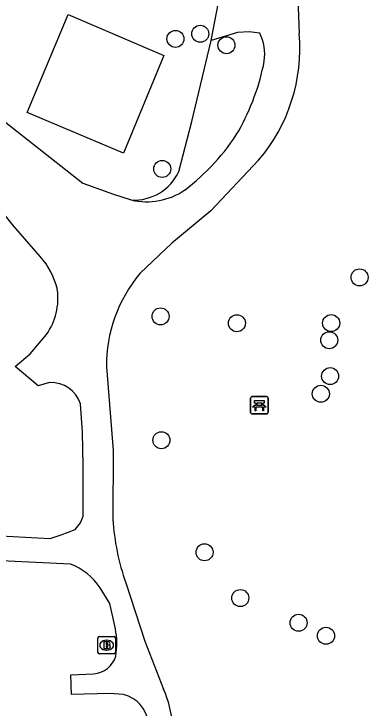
# Model space of a CAD drawing. Extents: x 160203 to 161526, y 379529 to 381797.
# Drawn here: x 161198.24 to 161218.6, y 381486.62 to 381526.57 of the extents above; entities that cross this region are included whole.
import ezdxf

# ---------------------------------------------------------------- set-up
doc = ezdxf.new("R2010")
doc.units = 0
for name, color, linetype in [('IMGEO_Bank', 7, 'Continuous'), ('IMGEO_Boom', 7, 'Continuous'), ('IMGEO_Brandkraan', 7, 'Continuous'), ('IMGEO_Groenvoorziening', 7, 'Continuous'), ('IMGEO_Open_loods', 7, 'Continuous'), ('IMGEO_Voetpad_halfverhard', 7, 'Continuous')]:
    doc.layers.add(name, color=color, linetype=linetype)

msp = doc.modelspace()

# ---------------------------------------------------------------- linework, layer by layer
at = {"layer": 'IMGEO_Bank'}
for p, q in [((161211.923, 381504.55), (161212.764, 381504.55)), ((161212.764, 381504.55), (161211.923, 381504.55)), ((161211.848, 381503.625), (161211.848, 381504.466)), ((161211.848, 381504.466), (161211.848, 381503.625)), ((161212.157, 381504.056), (161212.157, 381504.162)), ((161212.201, 381504.162), (161212.201, 381504.056)), ((161212.489, 381504.168), (161212.207, 381504.168)), ((161212.495, 381504.056), (161212.495, 381504.162)), ((161212.539, 381504.162), (161212.539, 381504.056)), ((161212.848, 381504.475), (161212.848, 381503.634)), ((161212.848, 381503.634), (161212.848, 381504.475)), ((161212.545, 381503.948), (161212.152, 381503.948)), ((161212.207, 381504.05), (161212.489, 381504.05)), ((161212.773, 381503.55), (161211.932, 381503.55)), ((161211.932, 381503.55), (161212.773, 381503.55))]:
    msp.add_line(p, q, dxfattribs=at)
for points in [[(161212.151, 381504.168), (161212.065, 381504.168), (161212.065, 381504.329), (161212.628, 381504.329), (161212.628, 381504.168), (161212.545, 381504.168)], [(161212.095, 381503.948), (161211.953, 381503.948), (161212.065, 381504.05), (161212.151, 381504.05)], [(161212.145, 381503.941), (161212.145, 381503.734), (161212.102, 381503.734), (161212.102, 381503.941)], [(161212.545, 381504.05), (161212.628, 381504.05), (161212.74, 381503.948), (161212.601, 381503.948)], [(161212.595, 381503.941), (161212.595, 381503.734), (161212.551, 381503.734), (161212.551, 381503.941)]]:
    msp.add_lwpolyline(points, dxfattribs=at)
for centre, radius, start, end in [((161211.926, 381504.472), 0.0779, 92.4484, 184.2845), ((161211.926, 381504.472), 0.0779, 92.4484, 184.2845), ((161212.77, 381504.472), 0.0779, 2.4484, 94.2845), ((161212.77, 381504.472), 0.0779, 2.4484, 94.2845), ((161212.15, 381504.161), 0.00671, 2.8957, 87.1043), ((161212.207, 381504.161), 0.00671, 92.8957, 177.1043), ((161212.489, 381504.161), 0.00671, 2.8957, 87.1043), ((161212.546, 381504.161), 0.00671, 92.8957, 177.1043), ((161212.095, 381503.941), 0.00671, 2.8957, 87.1043), ((161212.152, 381503.941), 0.00671, 92.8957, 177.1043), ((161212.15, 381504.057), 0.00671, 272.8957, 357.1043), ((161212.207, 381504.057), 0.00671, 182.8957, 267.1043), ((161212.489, 381504.057), 0.00671, 272.8957, 357.1043), ((161212.546, 381504.057), 0.00671, 182.8957, 267.1043), ((161212.544, 381503.941), 0.00671, 2.8957, 87.1043), ((161212.601, 381503.941), 0.00671, 92.8957, 177.1043), ((161211.926, 381503.628), 0.0779, 182.4484, 274.2845), ((161211.926, 381503.628), 0.0779, 182.4484, 274.2845), ((161212.77, 381503.628), 0.0779, 272.4484, 4.2845), ((161212.77, 381503.628), 0.0779, 272.4484, 4.2845)]:
    msp.add_arc(centre, radius, start, end, dxfattribs=at)
at = {"layer": 'IMGEO_Boom'}
for centre in [(161208.955, 381525.428), (161207.527, 381525.137), (161210.458, 381524.772), (161206.765, 381517.65), (161218.108, 381511.412), (161206.668, 381509.168), (161211.059, 381508.77), (161216.475, 381508.781), (161216.365, 381507.794), (161216.415, 381505.728), (161215.881, 381504.711), (161206.717, 381502.041), (161209.197, 381495.589), (161211.254, 381492.96), (161214.606, 381491.538), (161216.178, 381490.79)]:
    msp.add_circle(centre, 0.489, dxfattribs=at)
at = {"layer": 'IMGEO_Brandkraan'}
for p, q in [((161203.072, 381489.819), (161203.072, 381490.671)), ((161203.147, 381490.745), (161203.999, 381490.745)), ((161204.073, 381490.671), (161204.073, 381489.819)), ((161203.56, 381490.525), (161203.585, 381490.525)), ((161203.583, 381489.965), (161203.558, 381489.965)), ((161203.999, 381489.745), (161203.147, 381489.745))]:
    msp.add_line(p, q, dxfattribs=at)
for points in [[(161203.072, 381489.819), (161203.072, 381490.671)], [(161203.147, 381490.745), (161203.999, 381490.745)], [(161204.073, 381490.671), (161204.073, 381489.819)], [(161203.42, 381490.445), (161203.42, 381490.045), (161203.633, 381490.045)], [(161203.651, 381490.445), (161203.42, 381490.445)], [(161203.599, 381490.364), (161203.545, 381490.364), (161203.545, 381490.288)], [(161203.545, 381490.288), (161203.598, 381490.288)], [(161203.607, 381490.212), (161203.545, 381490.212), (161203.545, 381490.131)], [(161203.545, 381490.131), (161203.607, 381490.131)], [(161203.999, 381489.745), (161203.147, 381489.745)]]:
    msp.add_lwpolyline(points, dxfattribs=at)
for centre, radius, start, end in [((161203.149, 381490.669), 0.0765, 91.552, 178.448), ((161203.149, 381490.669), 0.0765, 91.552, 178.448), ((161203.997, 381490.669), 0.0765, 1.552, 88.448), ((161203.997, 381490.669), 0.0765, 1.552, 88.448), ((161203.6, 381490.326), 0.0379, 267.8285, 90.9355), ((161203.608, 381490.171), 0.0404, 269.8759, 90.5077), ((161203.655, 381490.3), 0.145, 59.4692, 91.5367), ((161203.68, 381490.347), 0.0922, 285.5137, 58.1501), ((161203.685, 381490.155), 0.105, 301.3115, 78.989), ((161203.149, 381489.821), 0.0765, 181.552, 268.448), ((161203.149, 381489.821), 0.0765, 181.552, 268.448), ((161203.639, 381490.296), 0.251, 268.6676, 293.5347), ((161203.997, 381489.821), 0.0765, 271.552, 358.448), ((161203.997, 381489.821), 0.0765, 271.552, 358.448)]:
    msp.add_arc(centre, radius, start, end, dxfattribs=at)
for centre, major_axis, ratio, start_param, end_param in [((161203.559, 381490.245), (-0.387, 0.002), 0.722429, 4.712389, 7.853982), ((161203.584, 381490.245), (-0.39, 0.002), 0.717154, 1.570796, 4.712389)]:
    msp.add_ellipse(centre, major_axis=major_axis, ratio=ratio, start_param=start_param, end_param=end_param, dxfattribs=at)
at = {"layer": 'IMGEO_Groenvoorziening'}
msp.add_lwpolyline([(161207.728, 381517.513), (161208.473, 381520.39), (161209.574, 381525.043)], dxfattribs=at)
msp.add_arc((161205.151, 381518.695), 2.835, 266.6764, 335.3555, dxfattribs=at)
at = {"layer": 'IMGEO_Open_loods'}
msp.add_lwpolyline([(161206.859, 381524.184), (161204.54, 381518.563), (161199.008, 381520.906), (161201.356, 381526.53), (161206.859, 381524.184)], dxfattribs=at)
at = {"layer": 'IMGEO_Voetpad_halfverhard'}
for points in [[(161214.904, 381532.723), (161214.891, 381532.504), (161214.453, 381532.53), (161214.49, 381529.478), (161214.645, 381525.446)], [(161209.574, 381525.043), (161210.409, 381529.347)], [(161212.369, 381525.465), (161211.761, 381525.547), (161211.098, 381525.496), (161209.574, 381525.043)], [(161191.445, 381525.301), (161202.211, 381516.827), (161203.964, 381516.191), (161204.987, 381515.865)], [(161212.303, 381518.157), (161209.558, 381515.241), (161207.325, 381513.38), (161205.48, 381511.628)], [(161199.761, 381512.609), (161198.225, 381514.377), (161196.399, 381516.629)], [(161200.296, 381505.358), (161199.629, 381505.172), (161198.311, 381506.273), (161199.179, 381507.002), (161200.11, 381508.119)], [(161203.557, 381506.262), (161203.944, 381501.439), (161203.936, 381497.488)], [(161201.49, 381494.913), (161197.512, 381495.099), (161197.491, 381496.543), (161200.319, 381496.387), (161200.956, 381496.604), (161201.769, 381496.906), (161202.072, 381497.286), (161202.231, 381497.674), (161202.219, 381500.566), (161202.188, 381502.505), (161202.079, 381504.133)], [(161204.681, 381493.832), (161205.759, 381490.474), (161206.844, 381487.713)], [(161204.072, 381491.186), (161203.754, 381492.641), (161203.2, 381493.55)], [(161204.545, 381487.407), (161203.747, 381487.461), (161201.56, 381487.407), (161201.521, 381488.547), (161202.818, 381488.605)]]:
    msp.add_lwpolyline(points, dxfattribs=at)
for centre, radius, start, end in [((161204.752, 381524.604), 9.929, 319.5104, 4.8645), ((161209.8, 381524.217), 2.856, 352.6673, 25.9231), ((161199.15, 381526.499), 13.74, 331.0634, 348.8922), ((161200.421, 381526.545), 12.667, 307.0762, 328.0978), ((161205.875, 381519.619), 3.857, 256.6979, 304.4761), ((161196.305, 381509.626), 4.566, 13.8259, 40.7964), ((161211.85, 381506.317), 8.294, 140.1847, 180.3832), ((161197.178, 381510.203), 3.597, 324.6027, 8.219), ((161200.368, 381503.553), 1.806, 18.7202, 92.2982), ((161216.8, 381498.206), 12.884, 183.1924, 199.8431), ((161200.179, 381491.514), 3.643, 33.9748, 68.9101), ((161199.909, 381490.34), 4.248, 350.1959, 11.4837), ((161202.747, 381490.007), 1.403, 272.909, 343.8834), ((161204.091, 381485.57), 1.893, 7.049, 76.1116), ((161201.26, 381485.218), 6.116, 344.546, 24.0772)]:
    msp.add_arc(centre, radius, start, end, dxfattribs=at)

doc.saveas('drawing.dxf')
